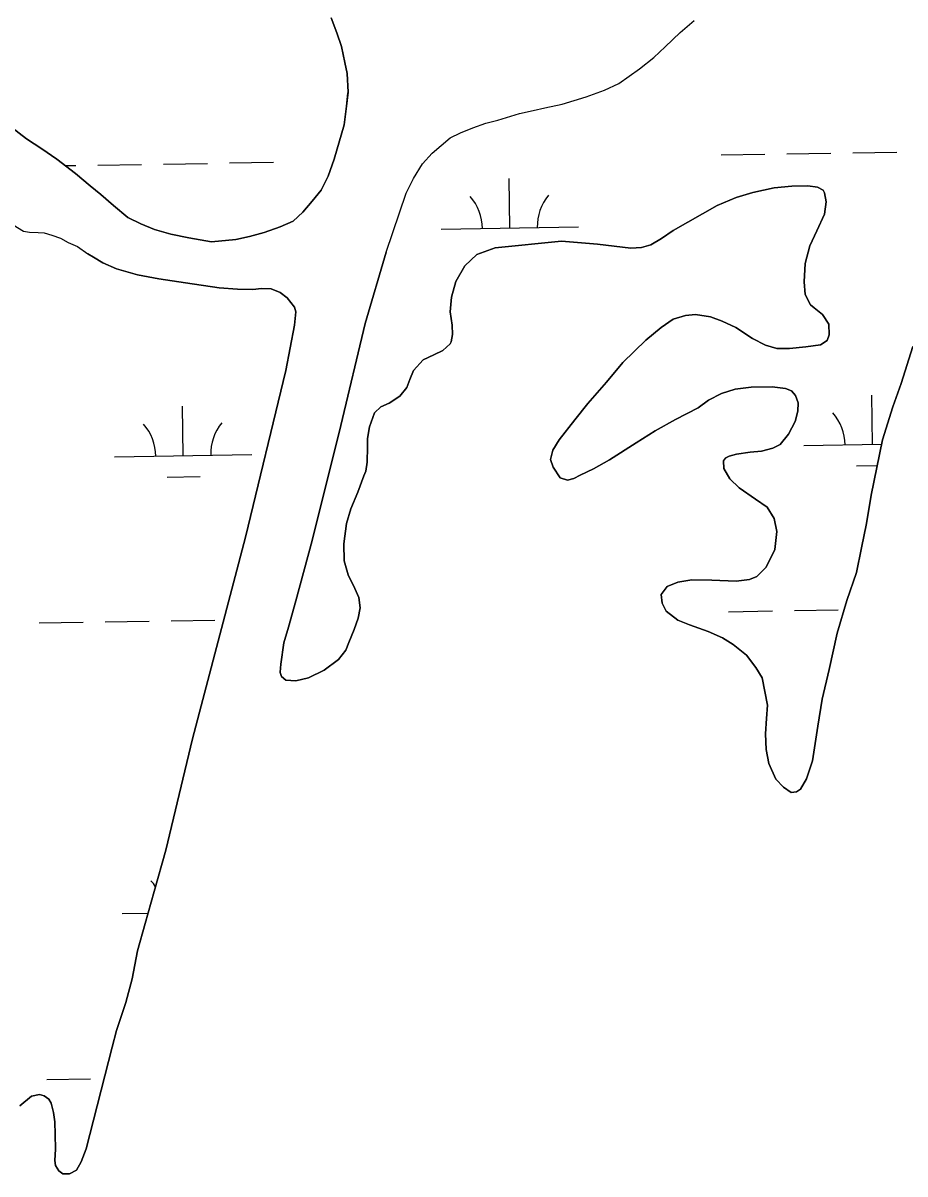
# Model space of a CAD drawing. Extents: x 3855477 to 3893699, y 299188 to 325115.
# Drawn here: x 3870672 to 3871314, y 318179 to 319017 of the extents above; entities that cross this region are included whole.
import ezdxf

# ---------------------------------------------------------------- set-up
doc = ezdxf.new("R2010")
doc.units = 0
doc.layers.add('V-TOPO-SHOR', color=7, linetype='Continuous')
doc.layers.add('V-WETL-SWMP', color=7, linetype='Continuous')

msp = doc.modelspace()

# ---------------------------------------------------------------- linework, layer by layer
at = {"layer": 'V-TOPO-SHOR'}
for p, q in [((3870908.36, 318966.07), (3870908.42, 318966.62)), ((3870859.04, 318543.96), (3870859.05, 318543.92))]:
    msp.add_line(p, q, dxfattribs=at)
for points in [[(3870908.42, 318966.62), (3870907.83, 318980.09), (3870906.14, 318987.99), (3870903.6, 318999.85), (3870900.29, 319009.71), (3870896.18, 319020.75)], [(3870990.32, 318936.93), (3870999.36, 318940.61), (3871008.8, 318943.91), (3871017.47, 318946), (3871026.92, 318948.9), (3871033.22, 318950.96), (3871043.07, 318953.07), (3871051.74, 318955.17), (3871064.35, 318957.71), (3871081.67, 318963.09), (3871095.05, 318968.02), (3871105.66, 318972.91), (3871120.54, 318983.39), (3871131.09, 318991.84), (3871139.29, 318999.46), (3871150.22, 319009.89), (3871160.38, 319018.72)], [(3870663.48, 318940.68), (3870674.29, 318932.51), (3870685.49, 318925.13), (3870696.29, 318917.75), (3870709.91, 318907.24), (3870720.73, 318898.27), (3870728.34, 318892.04), (3870737.57, 318883.84), (3870747.99, 318875.27), (3870757.56, 318870.64), (3870767.53, 318866.42), (3870779.46, 318863.02), (3870792.58, 318860.42), (3870808.86, 318857.48), (3870826.67, 318859.31), (3870836.55, 318861.42), (3870847.21, 318864.34), (3870859.04, 318868.47), (3870868.49, 318872.56), (3870875.54, 318878.99), (3870882.16, 318887.01), (3870888.79, 318895.03), (3870893.8, 318905.4), (3870898.39, 318917.74), (3870905.57, 318942.81), (3870907.37, 318956.31), (3870908.36, 318966.07)], [(3870936.16, 318850.01), (3870950.6, 318892.9), (3870955.98, 318903.65), (3870962.56, 318914.41), (3870969.57, 318922.02), (3870976.21, 318927.65), (3870982.86, 318933.27), (3870990.32, 318936.93)], [(3870859.05, 318543.92), (3870859.83, 318540.9), (3870863.16, 318538.23), (3870870.37, 318537.68), (3870879.64, 318539.85), (3870890.95, 318545.46), (3870901.48, 318553.21), (3870906.71, 318560.19), (3870908.88, 318565.76), (3870912.81, 318575.08), (3870915.71, 318583.29), (3870917.18, 318590.8), (3870916.22, 318598.53), (3870913.32, 318605.06), (3870908.41, 318614.85), (3870905.64, 318625.23), (3870905.31, 318637.53), (3870907.25, 318652.46), (3870910.47, 318663), (3870915.43, 318675.26), (3870919.89, 318687.12), (3870921.44, 318690.47), (3870922.4, 318697.06), (3870922.47, 318708.14), (3870922.51, 318714.24), (3870923.9, 318722.87), (3870927.72, 318732.9), (3870932.23, 318737.24), (3870938.45, 318740.04), (3870946.1, 318744.97), (3870951.12, 318751.33), (3870953.3, 318757.11), (3870956.09, 318763.8), (3870963.16, 318771.47), (3870970.8, 318775.08), (3870977.33, 318778.28), (3870982.75, 318783.23), (3870983.37, 318784.54), (3870984.42, 318789.92), (3870984.27, 318796.73), (3870982.81, 318806.6), (3870983.7, 318817.26), (3870986.93, 318828.62), (3870993.41, 318839.96), (3871002.2, 318848.33), (3871015.55, 318853.01), (3871063.85, 318857.86), (3871089.95, 318855.75), (3871114.32, 318852.83), (3871121.95, 318853.39), (3871128.98, 318855.38), (3871136.63, 318860), (3871145.1, 318865.63), (3871177.04, 318884), (3871190.9, 318889.7), (3871203.12, 318893.48), (3871218.69, 318896.82), (3871231.5, 318897.95), (3871243.29, 318898.38), (3871250.2, 318897.42), (3871254.25, 318895.15), (3871255.25, 318893.22), (3871256.42, 318886.7), (3871255.34, 318877.56), (3871249.77, 318865.41), (3871244.51, 318854.67), (3871241.27, 318841.79), (3871240.57, 318828.38), (3871241.32, 318819.13), (3871245.03, 318811.68), (3871247.86, 318809.43), (3871253.92, 318804.61), (3871258.55, 318797.57), (3871258.8, 318789.74), (3871257.24, 318785.58), (3871252.34, 318782.47), (3871241.77, 318781.12), (3871229.87, 318779.88), (3871220.72, 318779.84), (3871212.4, 318782.24), (3871202.99, 318787.18), (3871190.85, 318794.99), (3871180.72, 318799.73), (3871172.41, 318802.84), (3871161.34, 318804.65), (3871154.02, 318803.78), (3871145.06, 318801.1), (3871136.28, 318795.16), (3871125.14, 318785.79), (3871108.56, 318769.55), (3871096.47, 318755.2), (3871083.05, 318739.85), (3871073.42, 318727.82)], [(3870664.58, 318869.99), (3870672.16, 318865.35), (3870676.52, 318864.61), (3870682.85, 318864.3), (3870687.21, 318863.97), (3870692.77, 318862.46), (3870699.13, 318860.18), (3870704.71, 318857.09), (3870711.48, 318854.02), (3870718.99, 318848.78)], [(3870770.69, 318830.53), (3870755.06, 318833.49), (3870739.85, 318837.76), (3870729.82, 318842.2), (3870723.04, 318846.41), (3870718.99, 318848.78)], [(3870936.16, 318850.01), (3870920.96, 318798.09), (3870903.07, 318723.62), (3870882.16, 318639.93), (3870870.27, 318595.91), (3870865.06, 318576.74), (3870861.73, 318565.38), (3870859.48, 318549.85), (3870859.04, 318543.96)], [(3870751.29, 318320.63), (3870755.09, 318341.03), (3870760.61, 318361.11), (3870767.18, 318384.23), (3870775.62, 318414.46), (3870795.08, 318495.52), (3870833.81, 318642.4), (3870863.21, 318763.83), (3870869.43, 318796.82), (3870870.42, 318806.57), (3870869.42, 318809.82), (3870864.08, 318816.77), (3870859.03, 318820.67), (3870852.34, 318823.36), (3870845.43, 318823.61), (3870839.13, 318822.84), (3870827.85, 318822.92), (3870814.65, 318823.93), (3870790.08, 318827.65), (3870770.69, 318830.53)], [(3871073.42, 318727.82), (3871062.03, 318713.27), (3871057.61, 318705.78), (3871055.84, 318698.98), (3871057.63, 318693.28), (3871062.86, 318685.72), (3871068.23, 318683.96), (3871072.81, 318685.24), (3871077.3, 318687.45), (3871087.19, 318692.26), (3871098.72, 318698.68), (3871118.11, 318711.15), (3871132.1, 318719.79), (3871146.79, 318728.02), (3871163.31, 318736.65), (3871170.87, 318742.08), (3871180.35, 318746.99), (3871190.33, 318750.08), (3871202.03, 318751.72), (3871217.17, 318751.92), (3871226.92, 318750.73), (3871231.38, 318749.08), (3871234.3, 318745.6), (3871236.2, 318740.2), (3871235.85, 318734.11), (3871233.87, 318726.7), (3871229.13, 318717.49), (3871223.08, 318709.81), (3871217.78, 318707.1), (3871209.43, 318705.13), (3871201.09, 318704.37), (3871191.12, 318702.81), (3871185.93, 318701.43), (3871183.38, 318700.23), (3871181.74, 318698.11), (3871182.11, 318692.31), (3871186.42, 318684.86), (3871193.09, 318678.41), (3871205.02, 318670.1), (3871213.62, 318664.25), (3871218.64, 318655.98), (3871220.5, 318646.41), (3871219.2, 318633.52), (3871212.91, 318620.55), (3871206.05, 318613.79), (3871200.75, 318611.59), (3871191.09, 318610.44), (3871173.21, 318611.07), (3871158.78, 318611.38), (3871148.6, 318609.72), (3871140.66, 318606.42), (3871136.45, 318600.56), (3871137.02, 318594.36), (3871140.12, 318588.44), (3871148.41, 318581.98), (3871157.03, 318578.47), (3871170.71, 318573.59), (3871180.94, 318569.05), (3871188.84, 318564.22), (3871198.54, 318556.53), (3871205.39, 318547.54), (3871210.01, 318539.99), (3871213.83, 318520.04), (3871213.16, 318510.39), (3871212.37, 318499.22), (3871212.79, 318487.73), (3871214.86, 318477.66), (3871219.76, 318466.14), (3871225.51, 318460.21), (3871231.07, 318456.41), (3871234.94, 318456.89), (3871237.9, 318458.8), (3871242.32, 318466.49), (3871246.48, 318479.58), (3871250.41, 318504.65), (3871253.7, 318524.34), (3871258.73, 318546.05), (3871264.6, 318572.54), (3871271.58, 318596.36), (3871278.53, 318616.64), (3871282.31, 318634.5), (3871285.89, 318652.46), (3871289.28, 318673.07), (3871297.59, 318713.35), (3871304.97, 318737.29), (3871311.09, 318754.42), (3871319.51, 318781.29)], [(3870669.45, 318228.11), (3870678.03, 318235.17), (3870683.63, 318236.45), (3870687.08, 318235.61), (3870690.42, 318233.05), (3870692.23, 318230.09), (3870693.91, 318223.27), (3870694.88, 318216.55), (3870695.12, 318207.41), (3870695.35, 318196.53), (3870694.88, 318188.51), (3870695.47, 318184.64), (3870697.78, 318180.97), (3870700.61, 318178.71), (3870705.69, 318178.58), (3870710.58, 318181.39), (3870714.08, 318187.36), (3870717.8, 318196.78), (3870736.71, 318270.94), (3870739.85, 318283.11), (3870746.5, 318303.49), (3870751.29, 318320.63)]]:
    msp.add_lwpolyline(points, dxfattribs=at)
at = {"layer": 'V-WETL-SWMP'}
for p, q in [((3871179.96, 318920.75), (3871211.96, 318921.27)), ((3871227.95, 318921.54), (3871259.95, 318922.06)), ((3871275.95, 318922.32), (3871307.94, 318922.84)), ((3870702.48, 318912.97), (3870710.11, 318913.1)), ((3870726.11, 318913.36), (3870758.11, 318913.88)), ((3870774.11, 318914.14), (3870806.1, 318914.66)), ((3870822.1, 318914.92), (3870854.09, 318915.44)), ((3871026.21, 318867.5), (3871025.63, 318903.5)), ((3870976.22, 318866.69), (3871076.21, 318868.31)), ((3871290.25, 318709.92), (3871289.67, 318745.91)), ((3870788.41, 318701.74), (3870787.82, 318737.74)), ((3871240.26, 318709.1), (3871296.91, 318710.03)), ((3870738.42, 318700.93), (3870838.4, 318702.56)), ((3871278.51, 318694.29), (3871293.71, 318694.54)), ((3870776.66, 318686.12), (3870800.66, 318686.51)), ((3871185.38, 318588.12), (3871217.37, 318588.64)), ((3871233.37, 318588.9), (3871265.37, 318589.43)), ((3870683.54, 318579.95), (3870715.53, 318580.47)), ((3870731.53, 318580.73), (3870763.53, 318581.25)), ((3870779.52, 318581.51), (3870811.52, 318582.03)), ((3870743.84, 318368.3), (3870762.74, 318368.6)), ((3870688.96, 318247.32), (3870720.95, 318247.84))]:
    msp.add_line(p, q, dxfattribs=at)
for points in [[(3870896.18, 319020.75), (3870900.3, 319009.71), (3870903.6, 318999.85), (3870906.14, 318987.99), (3870907.83, 318980.09), (3870908.42, 318966.62), (3870907.37, 318956.31), (3870905.57, 318942.81), (3870898.39, 318917.75), (3870893.8, 318905.4), (3870888.79, 318895.03), (3870882.16, 318887.01), (3870875.54, 318878.99), (3870868.49, 318872.56), (3870859.04, 318868.47), (3870847.21, 318864.34), (3870836.55, 318861.42), (3870826.67, 318859.3), (3870808.86, 318857.48), (3870792.58, 318860.42), (3870779.46, 318863.02), (3870767.53, 318866.42), (3870757.56, 318870.64), (3870747.99, 318875.27), (3870737.57, 318883.84), (3870728.34, 318892.04), (3870720.73, 318898.27), (3870709.91, 318907.24), (3870696.29, 318917.75), (3870685.49, 318925.13), (3870674.29, 318932.51), (3870663.48, 318940.68)], [(3870936.16, 318850.01), (3870950.6, 318892.9), (3870955.98, 318903.65), (3870962.56, 318914.41), (3870969.57, 318922.02), (3870976.21, 318927.65), (3870982.86, 318933.27), (3870990.32, 318936.93), (3870999.36, 318940.61), (3871008.8, 318943.91), (3871017.47, 318946), (3871026.92, 318948.9), (3871033.22, 318950.96), (3871043.07, 318953.07), (3871051.74, 318955.17), (3871064.35, 318957.71), (3871081.68, 318963.09), (3871095.05, 318968.02), (3871105.66, 318972.91), (3871120.54, 318983.39), (3871131.09, 318991.84), (3871139.29, 318999.46), (3871150.22, 319009.89), (3871160.37, 319018.72)], [(3871073.42, 318727.82), (3871083.05, 318739.85), (3871096.47, 318755.2), (3871108.56, 318769.54), (3871125.14, 318785.79), (3871136.28, 318795.16), (3871145.06, 318801.1), (3871154.02, 318803.78), (3871161.34, 318804.64), (3871172.41, 318802.84), (3871180.72, 318799.73), (3871190.85, 318794.99), (3871202.99, 318787.18), (3871212.41, 318782.24), (3871220.72, 318779.84), (3871229.87, 318779.88), (3871241.77, 318781.12), (3871252.34, 318782.47), (3871257.24, 318785.58), (3871258.8, 318789.74), (3871258.55, 318797.57), (3871253.92, 318804.61), (3871247.86, 318809.43), (3871245.03, 318811.68), (3871241.32, 318819.13), (3871240.57, 318828.38), (3871241.27, 318841.79), (3871244.51, 318854.67), (3871249.77, 318865.41), (3871255.34, 318877.56), (3871256.42, 318886.7), (3871255.25, 318893.21), (3871254.25, 318895.15), (3871250.2, 318897.42), (3871243.29, 318898.38), (3871231.5, 318897.95), (3871218.69, 318896.82), (3871203.12, 318893.48), (3871190.9, 318889.7), (3871177.04, 318884), (3871145.1, 318865.63), (3871136.63, 318860), (3871128.98, 318855.38), (3871121.95, 318853.39), (3871114.32, 318852.84), (3871089.96, 318855.75), (3871063.85, 318857.86), (3871015.55, 318853.01), (3871002.2, 318848.33), (3870993.41, 318839.96), (3870986.93, 318828.62), (3870983.7, 318817.26), (3870982.81, 318806.6), (3870984.27, 318796.73), (3870984.42, 318789.92), (3870983.37, 318784.54), (3870982.75, 318783.23), (3870977.33, 318778.28), (3870970.8, 318775.08), (3870963.16, 318771.47), (3870956.09, 318763.8), (3870953.3, 318757.11), (3870951.12, 318751.33), (3870946.1, 318744.97), (3870938.45, 318740.04), (3870932.23, 318737.24), (3870927.73, 318732.9), (3870923.9, 318722.86), (3870922.52, 318714.24), (3870922.47, 318708.14), (3870922.4, 318697.06), (3870921.44, 318690.47), (3870919.89, 318687.12), (3870915.44, 318675.26), (3870910.47, 318663), (3870907.25, 318652.46), (3870905.31, 318637.53), (3870905.64, 318625.23), (3870908.41, 318614.85), (3870913.32, 318605.06), (3870916.22, 318598.53), (3870917.18, 318590.8), (3870915.71, 318583.29), (3870912.81, 318575.08), (3870908.88, 318565.76), (3870906.71, 318560.19), (3870901.48, 318553.21), (3870890.96, 318545.46), (3870879.64, 318539.85), (3870870.37, 318537.68), (3870863.16, 318538.23), (3870859.83, 318540.9), (3870859.05, 318543.92), (3870859.48, 318549.85), (3870861.73, 318565.38), (3870865.06, 318576.74), (3870870.27, 318595.91), (3870882.16, 318639.93), (3870903.07, 318723.62), (3870920.96, 318798.09), (3870936.16, 318850.01)], [(3870664.58, 318869.99), (3870672.16, 318865.35), (3870676.52, 318864.61), (3870682.86, 318864.3), (3870687.21, 318863.97), (3870692.77, 318862.46), (3870699.13, 318860.18), (3870704.71, 318857.09), (3870711.48, 318854.02), (3870718.99, 318848.78), (3870723.04, 318846.41), (3870729.82, 318842.2), (3870739.85, 318837.76), (3870755.06, 318833.49), (3870770.69, 318830.53), (3870790.08, 318827.65), (3870814.65, 318823.93), (3870827.85, 318822.92), (3870839.13, 318822.84), (3870845.43, 318823.61), (3870852.34, 318823.36), (3870859.03, 318820.67), (3870864.08, 318816.77), (3870869.42, 318809.83), (3870870.42, 318806.57), (3870869.43, 318796.82), (3870863.21, 318763.83), (3870833.81, 318642.4), (3870795.08, 318495.52), (3870775.62, 318414.46), (3870767.18, 318384.24), (3870760.61, 318361.11), (3870755.09, 318341.03), (3870751.29, 318320.63), (3870746.49, 318303.49), (3870739.85, 318283.11), (3870736.71, 318270.94), (3870717.81, 318196.78), (3870714.08, 318187.36), (3870710.58, 318181.39), (3870705.69, 318178.58), (3870700.61, 318178.71), (3870697.78, 318180.97), (3870695.47, 318184.64), (3870694.88, 318188.51), (3870695.35, 318196.53), (3870695.12, 318207.41), (3870694.88, 318216.55), (3870693.91, 318223.27), (3870692.23, 318230.09), (3870690.42, 318233.05), (3870687.08, 318235.61), (3870683.63, 318236.45), (3870678.03, 318235.17), (3870669.45, 318228.11)], [(3871319.51, 318781.29), (3871311.09, 318754.42), (3871304.97, 318737.29), (3871297.59, 318713.35), (3871289.28, 318673.07), (3871285.89, 318652.46), (3871282.31, 318634.5), (3871278.53, 318616.64), (3871271.58, 318596.37), (3871264.6, 318572.53), (3871258.73, 318546.05), (3871253.7, 318524.34), (3871250.41, 318504.65), (3871246.48, 318479.58), (3871242.32, 318466.49), (3871237.9, 318458.8), (3871234.94, 318456.89), (3871231.07, 318456.41), (3871225.51, 318460.21), (3871219.76, 318466.14), (3871214.86, 318477.66), (3871212.79, 318487.74), (3871212.37, 318499.22), (3871213.16, 318510.4)], [(3871213.16, 318510.4), (3871213.83, 318520.04), (3871210.01, 318539.99), (3871205.39, 318547.54), (3871198.54, 318556.53), (3871188.84, 318564.22), (3871180.94, 318569.05), (3871170.71, 318573.59), (3871157.03, 318578.47), (3871148.41, 318581.98), (3871140.12, 318588.44), (3871137.02, 318594.36), (3871136.45, 318600.56), (3871140.66, 318606.42), (3871148.61, 318609.72), (3871158.78, 318611.38), (3871173.21, 318611.07), (3871191.09, 318610.44), (3871200.75, 318611.59), (3871206.05, 318613.79), (3871212.91, 318620.55), (3871219.2, 318633.52), (3871220.5, 318646.41), (3871218.64, 318655.98), (3871213.62, 318664.25), (3871205.02, 318670.1), (3871193.09, 318678.41), (3871186.42, 318684.86), (3871182.11, 318692.31), (3871181.74, 318698.1), (3871183.38, 318700.23), (3871185.93, 318701.43), (3871191.12, 318702.82), (3871201.09, 318704.37), (3871209.43, 318705.13), (3871217.78, 318707.1), (3871223.08, 318709.81), (3871229.13, 318717.49), (3871233.87, 318726.7), (3871235.85, 318734.11), (3871236.2, 318740.2), (3871234.3, 318745.6), (3871231.38, 318749.08), (3871226.92, 318750.73), (3871217.17, 318751.92), (3871202.03, 318751.72), (3871190.33, 318750.08), (3871180.35, 318746.99), (3871170.87, 318742.08), (3871163.31, 318736.65), (3871146.79, 318728.02), (3871132.1, 318719.79), (3871118.11, 318711.15), (3871098.72, 318698.68), (3871087.19, 318692.26), (3871077.3, 318687.45), (3871072.81, 318685.24), (3871068.23, 318683.96), (3871062.86, 318685.72), (3871057.63, 318693.28), (3871055.84, 318698.98), (3871057.61, 318705.78), (3871062.03, 318713.27), (3871073.42, 318727.82)]]:
    msp.add_lwpolyline(points, dxfattribs=at)
for centre, start, end in [((3870970.97, 318867.07), 0.16154, 41.7052), ((3871081.44, 318868.87), 140.16154, 181.7052), ((3870843.64, 318703.12), 140.16154, 181.7052), ((3871235.01, 318709.49), 0.16154, 41.7052), ((3870733.17, 318701.32), 0.16154, 41.7052), ((3870738.59, 318368.69), 32.89875, 41.7052)]:
    msp.add_arc(centre, 35.25, start, end, dxfattribs=at)

doc.saveas('drawing.dxf')
